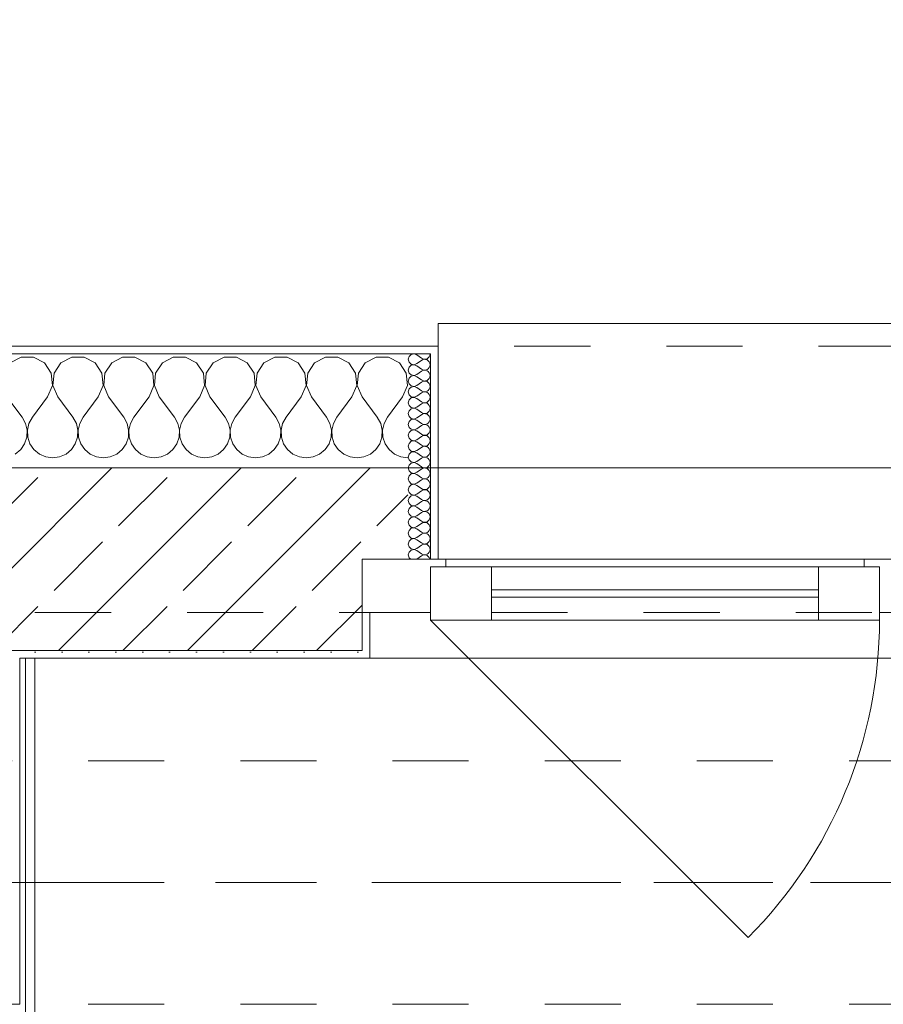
# Model space of a CAD drawing. Header units: metres. Extents: x -3.6 to 90.7, y -11.1 to 18.
# Tile 470 of 656: x 33.1 to 34.2, y 13 to 14.3. Entities that reach past the tile are written whole.
import ezdxf

# ---------------------------------------------------------------- set-up
doc = ezdxf.new("R2010")
doc.units = ezdxf.units.M
doc.header["$MEASUREMENT"] = 0
for name, pattern in [('Achse', [0.2, 0.1, -0.05, 0, -0.05]), ('Strichlinie doppelt', [0.546806, 0.264583, -0.105833, 0.070556, -0.105833]), ('Strichlinie eng', [0.115, 0.075, -0.04]), ('Untersicht', [0.1, 0.075, -0.025])]:
    doc.linetypes.add(name, pattern=pattern)
for name, color, linetype in [('152 - Bemaßung_ Beschriftung.Ausbau', 7, 'Continuous'), ('451 - Universal.Achsen Raster', 7, 'Continuous'), ('603 - Struktur.Bodenplatte_ Decke Roh', 7, 'Continuous'), ('604 - Struktur.Wand Aussen', 7, 'Continuous'), ('608 - Struktur.Träger', 7, 'Continuous'), ('650 - Abdeckung.Fußboden Aufbau', 7, 'Continuous'), ('Neubau_606 - Struktur.Wand Innen Ausbau', 7, 'Continuous'), ('Neubau_653 - Abdeckung.TB Verkofferung', 7, 'Continuous')]:
    doc.layers.add(name, color=color, linetype=linetype)
doc.styles.add('ERSTELLTER_STIL_2', font='txt')
doc.dimstyles.new('ERSTELLTER_STIL__3', dxfattribs={"dimtxt": 0.1, "dimasz": 0.0532, "dimexe": 0.18, "dimexo": 0.0625, "dimgap": 0, "dimtad": 1, "dimtih": 1, "dimtoh": 1, "dimzin": 0, "dimdsep": 46, "dimtxsty": 'ERSTELLTER_STIL_2', "dimblk": 'ARROWHEAD_2', "dimblk1": 'ARROWHEAD_2', "dimblk2": 'ARROWHEAD_2', "dimcen": 0.09, "dimse1": 1, "dimse2": 1, "dimclrd": 7, "dimclre": 7, "dimclrt": 7, "dimazin": 0, "dimtfac": 1, "dimtdec": 4, "dimtmove": 0, "dimatfit": 3, "dimfxl": 1, "dimtolj": 1, "dimtzin": 0, "dimarcsym": 0})
pattern_1 = [(45, (0, 0), (-0.01767767, 0.01767767), [0, -0.025])]
pattern_2 = [(0, (0, 0), (0, 0.08660254), [0, -0.05]), (0, (0.025, 0.0433), (0, 0.08660254), [0, -0.05])]

# ---------------------------------------------------------------- blocks, each defined once
blk = doc.blocks.new('*X23')
at = {"layer": '604 - Struktur.Wand Aussen', "color": 7, "linetype": 'Continuous', "lineweight": 5}
for p, q in [((33.0919, 13.8407), (33.0776, 13.833)), ((33.1081, 13.8407), (33.0919, 13.8407)), ((33.1224, 13.833), (33.1081, 13.8407)), ((33.1585, 13.8407), (33.1442, 13.833)), ((33.1748, 13.8407), (33.1585, 13.8407)), ((33.1891, 13.833), (33.1748, 13.8407)), ((33.2252, 13.8407), (33.2109, 13.833)), ((33.2415, 13.8407), (33.2252, 13.8407)), ((33.2558, 13.833), (33.2415, 13.8407)), ((33.2919, 13.8407), (33.2776, 13.833)), ((33.3081, 13.8407), (33.2919, 13.8407)), ((33.3224, 13.833), (33.3081, 13.8407)), ((33.3585, 13.8407), (33.3442, 13.833)), ((33.3748, 13.8407), (33.3585, 13.8407)), ((33.3891, 13.833), (33.3748, 13.8407)), ((33.4252, 13.8407), (33.4109, 13.833)), ((33.4415, 13.8407), (33.4252, 13.8407)), ((33.4558, 13.833), (33.4415, 13.8407)), ((33.4919, 13.8407), (33.4776, 13.833)), ((33.5081, 13.8407), (33.4919, 13.8407)), ((33.5224, 13.833), (33.5081, 13.8407)), ((33.5585, 13.8407), (33.5442, 13.833)), ((33.5748, 13.8407), (33.5585, 13.8407)), ((33.5891, 13.833), (33.5748, 13.8407)), ((33.1314, 13.8195), (33.1224, 13.833)), ((33.1442, 13.833), (33.1352, 13.8195)), ((33.1981, 13.8195), (33.1891, 13.833)), ((33.2109, 13.833), (33.2019, 13.8195)), ((33.2648, 13.8195), (33.2558, 13.833)), ((33.2776, 13.833), (33.2686, 13.8195)), ((33.3314, 13.8195), (33.3224, 13.833)), ((33.3442, 13.833), (33.3352, 13.8195)), ((33.3981, 13.8195), (33.3891, 13.833)), ((33.4109, 13.833), (33.4019, 13.8195)), ((33.4648, 13.8195), (33.4558, 13.833)), ((33.4776, 13.833), (33.4686, 13.8195)), ((33.5314, 13.8195), (33.5224, 13.833)), ((33.5442, 13.833), (33.5352, 13.8195)), ((33.5981, 13.8195), (33.5891, 13.833)), ((33.133, 13.8033), (33.1314, 13.8195)), ((33.1352, 13.8195), (33.1337, 13.8033)), ((33.1996, 13.8033), (33.1981, 13.8195)), ((33.2019, 13.8195), (33.2004, 13.8033)), ((33.2663, 13.8033), (33.2648, 13.8195)), ((33.2686, 13.8195), (33.267, 13.8033)), ((33.333, 13.8033), (33.3314, 13.8195)), ((33.3352, 13.8195), (33.3337, 13.8033)), ((33.3996, 13.8033), (33.3981, 13.8195)), ((33.4019, 13.8195), (33.4004, 13.8033)), ((33.4663, 13.8033), (33.4648, 13.8195)), ((33.4686, 13.8195), (33.467, 13.8033)), ((33.533, 13.8033), (33.5314, 13.8195)), ((33.5352, 13.8195), (33.5337, 13.8033)), ((33.5996, 13.8033), (33.5981, 13.8195)), ((33.1267, 13.7883), (33.133, 13.8033)), ((33.1337, 13.8033), (33.14, 13.7883)), ((33.1933, 13.7883), (33.1996, 13.8033)), ((33.2004, 13.8033), (33.2067, 13.7883)), ((33.26, 13.7883), (33.2663, 13.8033)), ((33.267, 13.8033), (33.2733, 13.7883)), ((33.3267, 13.7883), (33.333, 13.8033)), ((33.3337, 13.8033), (33.34, 13.7883)), ((33.3933, 13.7883), (33.3996, 13.8033)), ((33.4004, 13.8033), (33.4067, 13.7883)), ((33.46, 13.7883), (33.4663, 13.8033)), ((33.467, 13.8033), (33.4733, 13.7883)), ((33.5267, 13.7883), (33.533, 13.8033)), ((33.5337, 13.8033), (33.54, 13.7883)), ((33.5933, 13.7883), (33.5996, 13.8033)), ((33.0733, 13.7883), (33.0933, 13.7617)), ((33.1267, 13.7883), (33.1067, 13.7617)), ((33.14, 13.7883), (33.16, 13.7617)), ((33.1933, 13.7883), (33.1733, 13.7617)), ((33.2067, 13.7883), (33.2267, 13.7617)), ((33.26, 13.7883), (33.24, 13.7617)), ((33.2733, 13.7883), (33.2933, 13.7617)), ((33.3267, 13.7883), (33.3067, 13.7617)), ((33.34, 13.7883), (33.36, 13.7617)), ((33.3933, 13.7883), (33.3733, 13.7617)), ((33.4067, 13.7883), (33.4267, 13.7617)), ((33.46, 13.7883), (33.44, 13.7617)), ((33.4733, 13.7883), (33.4933, 13.7617)), ((33.5267, 13.7883), (33.5067, 13.7617)), ((33.54, 13.7883), (33.56, 13.7617)), ((33.5933, 13.7883), (33.5733, 13.7617)), ((33.0978, 13.7536), (33.0933, 13.7617)), ((33.1067, 13.7617), (33.1022, 13.7536)), ((33.1645, 13.7536), (33.16, 13.7617)), ((33.1733, 13.7617), (33.1689, 13.7536)), ((33.2311, 13.7536), (33.2267, 13.7617)), ((33.24, 13.7617), (33.2355, 13.7536)), ((33.2978, 13.7536), (33.2933, 13.7617)), ((33.3067, 13.7617), (33.3022, 13.7536)), ((33.3645, 13.7536), (33.36, 13.7617)), ((33.3733, 13.7617), (33.3689, 13.7536)), ((33.4311, 13.7536), (33.4267, 13.7617)), ((33.44, 13.7617), (33.4355, 13.7536)), ((33.4978, 13.7536), (33.4933, 13.7617)), ((33.5067, 13.7617), (33.5022, 13.7536)), ((33.5645, 13.7536), (33.56, 13.7617)), ((33.5733, 13.7617), (33.5689, 13.7536)), ((33.0999, 13.7447), (33.0978, 13.7536)), ((33.1022, 13.7536), (33.1001, 13.7447)), ((33.1665, 13.7447), (33.1645, 13.7536)), ((33.1689, 13.7536), (33.1668, 13.7447)), ((33.2332, 13.7447), (33.2311, 13.7536)), ((33.2355, 13.7536), (33.2335, 13.7447)), ((33.2999, 13.7447), (33.2978, 13.7536)), ((33.3022, 13.7536), (33.3001, 13.7447)), ((33.3665, 13.7447), (33.3645, 13.7536)), ((33.3689, 13.7536), (33.3668, 13.7447)), ((33.4332, 13.7447), (33.4311, 13.7536)), ((33.4355, 13.7536), (33.4335, 13.7447)), ((33.4999, 13.7447), (33.4978, 13.7536)), ((33.5022, 13.7536), (33.5001, 13.7447)), ((33.5665, 13.7447), (33.5645, 13.7536)), ((33.5689, 13.7536), (33.5668, 13.7447)), ((33.0965, 13.7268), (33.0994, 13.7355)), ((33.0994, 13.7355), (33.0999, 13.7447)), ((33.1001, 13.7447), (33.1006, 13.7355)), ((33.1006, 13.7355), (33.1035, 13.7268)), ((33.1631, 13.7268), (33.1661, 13.7355)), ((33.1661, 13.7355), (33.1665, 13.7447)), ((33.1668, 13.7447), (33.1672, 13.7355)), ((33.1672, 13.7355), (33.1702, 13.7268)), ((33.2298, 13.7268), (33.2328, 13.7355)), ((33.2328, 13.7355), (33.2332, 13.7447)), ((33.2335, 13.7447), (33.2339, 13.7355)), ((33.2339, 13.7355), (33.2369, 13.7268)), ((33.2965, 13.7268), (33.2994, 13.7355)), ((33.2994, 13.7355), (33.2999, 13.7447)), ((33.3001, 13.7447), (33.3006, 13.7355)), ((33.3006, 13.7355), (33.3035, 13.7268)), ((33.3631, 13.7268), (33.3661, 13.7355)), ((33.3661, 13.7355), (33.3665, 13.7447)), ((33.3668, 13.7447), (33.3672, 13.7355)), ((33.3672, 13.7355), (33.3702, 13.7268)), ((33.4298, 13.7268), (33.4328, 13.7355)), ((33.4328, 13.7355), (33.4332, 13.7447)), ((33.4335, 13.7447), (33.4339, 13.7355)), ((33.4339, 13.7355), (33.4369, 13.7268)), ((33.4965, 13.7268), (33.4994, 13.7355)), ((33.4994, 13.7355), (33.4999, 13.7447)), ((33.5001, 13.7447), (33.5006, 13.7355)), ((33.5006, 13.7355), (33.5035, 13.7268)), ((33.5631, 13.7268), (33.5661, 13.7355)), ((33.5661, 13.7355), (33.5665, 13.7447)), ((33.5668, 13.7447), (33.5672, 13.7355)), ((33.5672, 13.7355), (33.5702, 13.7268)), ((33.0842, 13.7133), (33.0913, 13.7192)), ((33.0913, 13.7192), (33.0965, 13.7268)), ((33.1035, 13.7268), (33.1087, 13.7192)), ((33.1087, 13.7192), (33.1158, 13.7133)), ((33.1509, 13.7133), (33.1579, 13.7192)), ((33.1579, 13.7192), (33.1631, 13.7268)), ((33.1702, 13.7268), (33.1754, 13.7192)), ((33.1754, 13.7192), (33.1825, 13.7133)), ((33.2175, 13.7133), (33.2246, 13.7192)), ((33.2246, 13.7192), (33.2298, 13.7268)), ((33.2369, 13.7268), (33.2421, 13.7192)), ((33.2421, 13.7192), (33.2491, 13.7133)), ((33.2842, 13.7133), (33.2913, 13.7192)), ((33.2913, 13.7192), (33.2965, 13.7268)), ((33.3035, 13.7268), (33.3087, 13.7192)), ((33.3087, 13.7192), (33.3158, 13.7133)), ((33.3509, 13.7133), (33.3579, 13.7192)), ((33.3579, 13.7192), (33.3631, 13.7268)), ((33.3702, 13.7268), (33.3754, 13.7192)), ((33.3754, 13.7192), (33.3825, 13.7133)), ((33.4175, 13.7133), (33.4246, 13.7192)), ((33.4246, 13.7192), (33.4298, 13.7268)), ((33.4369, 13.7268), (33.4421, 13.7192)), ((33.4421, 13.7192), (33.4491, 13.7133)), ((33.4842, 13.7133), (33.4913, 13.7192)), ((33.4913, 13.7192), (33.4965, 13.7268)), ((33.5035, 13.7268), (33.5087, 13.7192)), ((33.5087, 13.7192), (33.5158, 13.7133)), ((33.5509, 13.7133), (33.5579, 13.7192)), ((33.5579, 13.7192), (33.5631, 13.7268)), ((33.5702, 13.7268), (33.5754, 13.7192)), ((33.5754, 13.7192), (33.5825, 13.7133)), ((33.1158, 13.7133), (33.1242, 13.7096)), ((33.1242, 13.7096), (33.1333, 13.7083)), ((33.1333, 13.7083), (33.1424, 13.7096)), ((33.1424, 13.7096), (33.1509, 13.7133)), ((33.1825, 13.7133), (33.1909, 13.7096)), ((33.1909, 13.7096), (33.2, 13.7083)), ((33.2, 13.7083), (33.2091, 13.7096)), ((33.2091, 13.7096), (33.2175, 13.7133)), ((33.2491, 13.7133), (33.2576, 13.7096)), ((33.2576, 13.7096), (33.2667, 13.7083)), ((33.2667, 13.7083), (33.2758, 13.7096)), ((33.2758, 13.7096), (33.2842, 13.7133)), ((33.3158, 13.7133), (33.3242, 13.7096)), ((33.3242, 13.7096), (33.3333, 13.7083)), ((33.3333, 13.7083), (33.3424, 13.7096)), ((33.3424, 13.7096), (33.3509, 13.7133)), ((33.3825, 13.7133), (33.3909, 13.7096)), ((33.3909, 13.7096), (33.4, 13.7083)), ((33.4, 13.7083), (33.4091, 13.7096)), ((33.4091, 13.7096), (33.4175, 13.7133)), ((33.4491, 13.7133), (33.4576, 13.7096)), ((33.4576, 13.7096), (33.4667, 13.7083)), ((33.4667, 13.7083), (33.4758, 13.7096)), ((33.4758, 13.7096), (33.4842, 13.7133)), ((33.5158, 13.7133), (33.5242, 13.7096)), ((33.5242, 13.7096), (33.5333, 13.7083)), ((33.5333, 13.7083), (33.5424, 13.7096)), ((33.5424, 13.7096), (33.5509, 13.7133)), ((33.5825, 13.7133), (33.5909, 13.7096)), ((33.5909, 13.7096), (33.6, 13.7083))]:
    blk.add_line(p, q, dxfattribs=at)
blk = doc.blocks.new('*X50')
at = {"layer": '604 - Struktur.Wand Aussen', "color": 7, "linetype": 'Continuous', "lineweight": 5}
for p, q in [((33.6018, 13.8416), (33.6007, 13.8379)), ((33.6007, 13.8379), (33.6018, 13.8341)), ((33.6047, 13.8442), (33.6018, 13.8416)), ((33.6085, 13.845), (33.6047, 13.8442)), ((33.6121, 13.8436), (33.6085, 13.845)), ((33.6121, 13.8436), (33.6179, 13.8393)), ((33.6121, 13.8321), (33.6179, 13.8364)), ((33.6179, 13.8393), (33.6196, 13.8383)), ((33.6196, 13.8374), (33.6179, 13.8364)), ((33.6196, 13.8383), (33.6215, 13.8379)), ((33.6215, 13.8378), (33.6196, 13.8374)), ((33.6215, 13.8379), (33.6235, 13.838)), ((33.6235, 13.8377), (33.6215, 13.8378)), ((33.6235, 13.838), (33.6253, 13.8386)), ((33.6253, 13.8371), (33.6235, 13.8377)), ((33.6253, 13.8386), (33.627, 13.8397)), ((33.627, 13.836), (33.6253, 13.8371)), ((33.627, 13.8397), (33.6282, 13.8412)), ((33.6282, 13.8345), (33.627, 13.836)), ((33.6282, 13.8412), (33.629, 13.843)), ((33.629, 13.843), (33.6293, 13.845)), ((33.6018, 13.8273), (33.6007, 13.8236)), ((33.6007, 13.8236), (33.6018, 13.8198)), ((33.6018, 13.8341), (33.6047, 13.8315)), ((33.6047, 13.83), (33.6018, 13.8273)), ((33.6047, 13.8315), (33.6085, 13.8307)), ((33.6085, 13.8307), (33.6047, 13.83)), ((33.6085, 13.8307), (33.6121, 13.8321)), ((33.6121, 13.8293), (33.6085, 13.8307)), ((33.6121, 13.8293), (33.6179, 13.825)), ((33.6179, 13.825), (33.6196, 13.824)), ((33.6196, 13.8231), (33.6179, 13.8221)), ((33.6196, 13.824), (33.6215, 13.8236)), ((33.6215, 13.8235), (33.6196, 13.8231)), ((33.6215, 13.8236), (33.6235, 13.8237)), ((33.6235, 13.8234), (33.6215, 13.8235)), ((33.6235, 13.8237), (33.6253, 13.8243)), ((33.6253, 13.8228), (33.6235, 13.8234)), ((33.6253, 13.8243), (33.627, 13.8254)), ((33.627, 13.8217), (33.6253, 13.8228)), ((33.627, 13.8254), (33.6282, 13.827)), ((33.629, 13.8327), (33.6282, 13.8345)), ((33.6282, 13.827), (33.629, 13.8288)), ((33.6293, 13.8307), (33.629, 13.8327)), ((33.629, 13.8288), (33.6293, 13.8307)), ((33.6018, 13.813), (33.6007, 13.8093)), ((33.6018, 13.8198), (33.6047, 13.8172)), ((33.6047, 13.8157), (33.6018, 13.813)), ((33.6047, 13.8172), (33.6085, 13.8165)), ((33.6085, 13.8164), (33.6047, 13.8157)), ((33.6085, 13.8165), (33.6121, 13.8179)), ((33.6121, 13.815), (33.6085, 13.8164)), ((33.6121, 13.8179), (33.6179, 13.8221)), ((33.6121, 13.815), (33.6179, 13.8107)), ((33.6179, 13.8107), (33.6196, 13.8098)), ((33.6196, 13.8098), (33.6215, 13.8093)), ((33.6235, 13.8094), (33.6253, 13.81)), ((33.6253, 13.81), (33.627, 13.8112)), ((33.6282, 13.8202), (33.627, 13.8217)), ((33.627, 13.8112), (33.6282, 13.8127)), ((33.629, 13.8184), (33.6282, 13.8202)), ((33.6282, 13.8127), (33.629, 13.8145)), ((33.6293, 13.8164), (33.629, 13.8184)), ((33.629, 13.8145), (33.6293, 13.8164)), ((33.6007, 13.8093), (33.6018, 13.8055)), ((33.6018, 13.7988), (33.6007, 13.795)), ((33.6018, 13.8055), (33.6047, 13.8029)), ((33.6047, 13.8014), (33.6018, 13.7988)), ((33.6047, 13.8029), (33.6085, 13.8022)), ((33.6085, 13.8021), (33.6047, 13.8014)), ((33.6085, 13.8022), (33.6121, 13.8036)), ((33.6121, 13.8007), (33.6085, 13.8021)), ((33.6121, 13.8036), (33.6179, 13.8079)), ((33.6121, 13.8007), (33.6179, 13.7964)), ((33.6196, 13.8088), (33.6179, 13.8079)), ((33.6215, 13.8093), (33.6196, 13.8088)), ((33.6215, 13.8093), (33.6235, 13.8094)), ((33.6235, 13.8092), (33.6215, 13.8093)), ((33.6253, 13.8085), (33.6235, 13.8092)), ((33.627, 13.8074), (33.6253, 13.8085)), ((33.6253, 13.7958), (33.627, 13.7969)), ((33.6282, 13.8059), (33.627, 13.8074)), ((33.627, 13.7969), (33.6282, 13.7984)), ((33.629, 13.8041), (33.6282, 13.8059)), ((33.6282, 13.7984), (33.629, 13.8002)), ((33.6293, 13.8021), (33.629, 13.8041)), ((33.629, 13.8002), (33.6293, 13.8021)), ((33.6007, 13.795), (33.6018, 13.7912)), ((33.6018, 13.7845), (33.6007, 13.7807)), ((33.6018, 13.7912), (33.6047, 13.7886)), ((33.6047, 13.7871), (33.6018, 13.7845)), ((33.6047, 13.7886), (33.6085, 13.7879)), ((33.6085, 13.7878), (33.6047, 13.7871)), ((33.6085, 13.7879), (33.6121, 13.7893)), ((33.6121, 13.7864), (33.6085, 13.7878)), ((33.6121, 13.7893), (33.6179, 13.7936)), ((33.6121, 13.7864), (33.6179, 13.7821)), ((33.6179, 13.7964), (33.6196, 13.7955)), ((33.6196, 13.7945), (33.6179, 13.7936)), ((33.6196, 13.7955), (33.6215, 13.795)), ((33.6215, 13.795), (33.6196, 13.7945)), ((33.6215, 13.795), (33.6235, 13.7951)), ((33.6235, 13.7949), (33.6215, 13.795)), ((33.6235, 13.7951), (33.6253, 13.7958)), ((33.6253, 13.7942), (33.6235, 13.7949)), ((33.627, 13.7931), (33.6253, 13.7942)), ((33.6282, 13.7916), (33.627, 13.7931)), ((33.627, 13.7826), (33.6282, 13.7841)), ((33.629, 13.7898), (33.6282, 13.7916)), ((33.6282, 13.7841), (33.629, 13.7859)), ((33.6293, 13.7879), (33.629, 13.7898)), ((33.629, 13.7859), (33.6293, 13.7879)), ((33.6007, 13.7807), (33.6018, 13.777)), ((33.6018, 13.777), (33.6047, 13.7743)), ((33.6047, 13.7728), (33.6018, 13.7702)), ((33.6047, 13.7743), (33.6085, 13.7736)), ((33.6085, 13.7735), (33.6047, 13.7728)), ((33.6085, 13.7736), (33.6121, 13.775)), ((33.6121, 13.7721), (33.6085, 13.7735)), ((33.6121, 13.775), (33.6179, 13.7793)), ((33.6121, 13.7721), (33.6179, 13.7679)), ((33.6179, 13.7821), (33.6196, 13.7812)), ((33.6196, 13.7802), (33.6179, 13.7793)), ((33.6196, 13.7812), (33.6215, 13.7807)), ((33.6215, 13.7807), (33.6196, 13.7802)), ((33.6215, 13.7807), (33.6235, 13.7808)), ((33.6235, 13.7806), (33.6215, 13.7807)), ((33.6235, 13.7808), (33.6253, 13.7815)), ((33.6253, 13.78), (33.6235, 13.7806)), ((33.6253, 13.7815), (33.627, 13.7826)), ((33.627, 13.7788), (33.6253, 13.78)), ((33.6282, 13.7773), (33.627, 13.7788)), ((33.629, 13.7755), (33.6282, 13.7773)), ((33.6282, 13.7698), (33.629, 13.7716)), ((33.6293, 13.7736), (33.629, 13.7755)), ((33.629, 13.7716), (33.6293, 13.7736)), ((33.6018, 13.7702), (33.6007, 13.7664)), ((33.6007, 13.7664), (33.6018, 13.7627)), ((33.6018, 13.7627), (33.6047, 13.76)), ((33.6047, 13.7585), (33.6018, 13.7559)), ((33.6047, 13.76), (33.6085, 13.7593)), ((33.6085, 13.7593), (33.6047, 13.7585)), ((33.6085, 13.7593), (33.6121, 13.7607)), ((33.6121, 13.7579), (33.6085, 13.7593)), ((33.6121, 13.7607), (33.6179, 13.765)), ((33.6179, 13.7679), (33.6196, 13.7669)), ((33.6196, 13.766), (33.6179, 13.765)), ((33.6196, 13.7669), (33.6215, 13.7665)), ((33.6215, 13.7664), (33.6196, 13.766)), ((33.6215, 13.7665), (33.6235, 13.7666)), ((33.6235, 13.7663), (33.6215, 13.7664)), ((33.6235, 13.7666), (33.6253, 13.7672)), ((33.6253, 13.7657), (33.6235, 13.7663)), ((33.6253, 13.7672), (33.627, 13.7683)), ((33.627, 13.7646), (33.6253, 13.7657)), ((33.627, 13.7683), (33.6282, 13.7698)), ((33.6282, 13.763), (33.627, 13.7646)), ((33.629, 13.7612), (33.6282, 13.763)), ((33.6293, 13.7593), (33.629, 13.7612)), ((33.629, 13.7573), (33.6293, 13.7593)), ((33.6018, 13.7559), (33.6007, 13.7521)), ((33.6007, 13.7521), (33.6018, 13.7484)), ((33.6018, 13.7484), (33.6047, 13.7458)), ((33.6047, 13.7458), (33.6085, 13.745)), ((33.6085, 13.745), (33.6121, 13.7464)), ((33.6121, 13.7579), (33.6179, 13.7536)), ((33.6121, 13.7464), (33.6179, 13.7507)), ((33.6179, 13.7536), (33.6196, 13.7526)), ((33.6196, 13.7517), (33.6179, 13.7507)), ((33.6196, 13.7526), (33.6215, 13.7522)), ((33.6215, 13.7521), (33.6196, 13.7517)), ((33.6215, 13.7522), (33.6235, 13.7523)), ((33.6235, 13.752), (33.6215, 13.7521)), ((33.6235, 13.7523), (33.6253, 13.7529)), ((33.6253, 13.7514), (33.6235, 13.752)), ((33.6253, 13.7529), (33.627, 13.754)), ((33.627, 13.7503), (33.6253, 13.7514)), ((33.627, 13.754), (33.6282, 13.7555)), ((33.6282, 13.7488), (33.627, 13.7503)), ((33.6282, 13.7555), (33.629, 13.7573)), ((33.629, 13.747), (33.6282, 13.7488)), ((33.6293, 13.745), (33.629, 13.747)), ((33.629, 13.743), (33.6293, 13.745)), ((33.6018, 13.7416), (33.6007, 13.7379)), ((33.6007, 13.7379), (33.6018, 13.7341)), ((33.6047, 13.7442), (33.6018, 13.7416)), ((33.6018, 13.7341), (33.6047, 13.7315)), ((33.6085, 13.745), (33.6047, 13.7442)), ((33.6121, 13.7436), (33.6085, 13.745)), ((33.6085, 13.7307), (33.6121, 13.7321)), ((33.6121, 13.7436), (33.6179, 13.7393)), ((33.6121, 13.7321), (33.6179, 13.7364)), ((33.6179, 13.7393), (33.6196, 13.7383)), ((33.6196, 13.7374), (33.6179, 13.7364)), ((33.6196, 13.7383), (33.6215, 13.7379)), ((33.6215, 13.7378), (33.6196, 13.7374)), ((33.6215, 13.7379), (33.6235, 13.738)), ((33.6235, 13.7377), (33.6215, 13.7378)), ((33.6235, 13.738), (33.6253, 13.7386)), ((33.6253, 13.7371), (33.6235, 13.7377)), ((33.6253, 13.7386), (33.627, 13.7397)), ((33.627, 13.736), (33.6253, 13.7371)), ((33.627, 13.7397), (33.6282, 13.7412)), ((33.6282, 13.7345), (33.627, 13.736)), ((33.6282, 13.7412), (33.629, 13.743)), ((33.629, 13.7327), (33.6282, 13.7345)), ((33.6293, 13.7307), (33.629, 13.7327)), ((33.6018, 13.7273), (33.6007, 13.7236)), ((33.6007, 13.7236), (33.6018, 13.7198)), ((33.6047, 13.73), (33.6018, 13.7273)), ((33.6018, 13.7198), (33.6047, 13.7172)), ((33.6047, 13.7315), (33.6085, 13.7307)), ((33.6085, 13.7307), (33.6047, 13.73)), ((33.6121, 13.7293), (33.6085, 13.7307)), ((33.6121, 13.7293), (33.6179, 13.725)), ((33.6121, 13.7179), (33.6179, 13.7221)), ((33.6179, 13.725), (33.6196, 13.724)), ((33.6196, 13.7231), (33.6179, 13.7221)), ((33.6196, 13.724), (33.6215, 13.7236)), ((33.6215, 13.7235), (33.6196, 13.7231)), ((33.6215, 13.7236), (33.6235, 13.7237)), ((33.6235, 13.7234), (33.6215, 13.7235)), ((33.6235, 13.7237), (33.6253, 13.7243)), ((33.6253, 13.7228), (33.6235, 13.7234)), ((33.6253, 13.7243), (33.627, 13.7254)), ((33.627, 13.7217), (33.6253, 13.7228)), ((33.627, 13.7254), (33.6282, 13.727)), ((33.6282, 13.7202), (33.627, 13.7217)), ((33.6282, 13.727), (33.629, 13.7288)), ((33.629, 13.7184), (33.6282, 13.7202)), ((33.629, 13.7288), (33.6293, 13.7307)), ((33.6018, 13.713), (33.6007, 13.7093)), ((33.6007, 13.7093), (33.6018, 13.7055)), ((33.6047, 13.7157), (33.6018, 13.713)), ((33.6047, 13.7172), (33.6085, 13.7165)), ((33.6085, 13.7164), (33.6047, 13.7157)), ((33.6085, 13.7165), (33.6121, 13.7179)), ((33.6121, 13.715), (33.6085, 13.7164)), ((33.6121, 13.715), (33.6179, 13.7107)), ((33.6121, 13.7036), (33.6179, 13.7079)), ((33.6179, 13.7107), (33.6196, 13.7098)), ((33.6196, 13.7088), (33.6179, 13.7079)), ((33.6196, 13.7098), (33.6215, 13.7093)), ((33.6215, 13.7093), (33.6196, 13.7088)), ((33.6215, 13.7093), (33.6235, 13.7094)), ((33.6235, 13.7092), (33.6215, 13.7093)), ((33.6235, 13.7094), (33.6253, 13.71)), ((33.6253, 13.7085), (33.6235, 13.7092)), ((33.6253, 13.71), (33.627, 13.7112)), ((33.627, 13.7074), (33.6253, 13.7085)), ((33.627, 13.7112), (33.6282, 13.7127)), ((33.6282, 13.7059), (33.627, 13.7074)), ((33.6282, 13.7127), (33.629, 13.7145)), ((33.6293, 13.7164), (33.629, 13.7184)), ((33.629, 13.7145), (33.6293, 13.7164)), ((33.6018, 13.6988), (33.6007, 13.695)), ((33.6007, 13.695), (33.6018, 13.6912)), ((33.6018, 13.7055), (33.6047, 13.7029)), ((33.6047, 13.7014), (33.6018, 13.6988)), ((33.6047, 13.7029), (33.6085, 13.7022)), ((33.6085, 13.7021), (33.6047, 13.7014)), ((33.6085, 13.7022), (33.6121, 13.7036)), ((33.6121, 13.7007), (33.6085, 13.7021)), ((33.6121, 13.7007), (33.6179, 13.6964)), ((33.6121, 13.6893), (33.6179, 13.6936)), ((33.6179, 13.6964), (33.6196, 13.6955)), ((33.6196, 13.6945), (33.6179, 13.6936)), ((33.6196, 13.6955), (33.6215, 13.695)), ((33.6215, 13.695), (33.6196, 13.6945)), ((33.6215, 13.695), (33.6235, 13.6951)), ((33.6235, 13.6949), (33.6215, 13.695)), ((33.6235, 13.6951), (33.6253, 13.6958)), ((33.6253, 13.6942), (33.6235, 13.6949)), ((33.6253, 13.6958), (33.627, 13.6969)), ((33.627, 13.6931), (33.6253, 13.6942)), ((33.627, 13.6969), (33.6282, 13.6984)), ((33.629, 13.7041), (33.6282, 13.7059)), ((33.6282, 13.6984), (33.629, 13.7002)), ((33.6293, 13.7021), (33.629, 13.7041)), ((33.629, 13.7002), (33.6293, 13.7021)), ((33.6018, 13.6845), (33.6007, 13.6807)), ((33.6007, 13.6807), (33.6018, 13.677)), ((33.6018, 13.6912), (33.6047, 13.6886)), ((33.6047, 13.6871), (33.6018, 13.6845)), ((33.6047, 13.6886), (33.6085, 13.6879)), ((33.6085, 13.6878), (33.6047, 13.6871)), ((33.6085, 13.6879), (33.6121, 13.6893)), ((33.6121, 13.6864), (33.6085, 13.6878)), ((33.6121, 13.6864), (33.6179, 13.6821)), ((33.6179, 13.6821), (33.6196, 13.6812)), ((33.6196, 13.6812), (33.6215, 13.6807)), ((33.6215, 13.6807), (33.6196, 13.6802)), ((33.6215, 13.6807), (33.6235, 13.6808)), ((33.6235, 13.6806), (33.6215, 13.6807)), ((33.6235, 13.6808), (33.6253, 13.6815)), ((33.6253, 13.68), (33.6235, 13.6806)), ((33.6253, 13.6815), (33.627, 13.6826)), ((33.6282, 13.6916), (33.627, 13.6931)), ((33.627, 13.6826), (33.6282, 13.6841)), ((33.629, 13.6898), (33.6282, 13.6916)), ((33.6282, 13.6841), (33.629, 13.6859)), ((33.6293, 13.6879), (33.629, 13.6898)), ((33.629, 13.6859), (33.6293, 13.6879)), ((33.6018, 13.6702), (33.6007, 13.6664)), ((33.6018, 13.677), (33.6047, 13.6743)), ((33.6047, 13.6728), (33.6018, 13.6702)), ((33.6047, 13.6743), (33.6085, 13.6736)), ((33.6085, 13.6735), (33.6047, 13.6728)), ((33.6085, 13.6736), (33.6121, 13.675)), ((33.6121, 13.6721), (33.6085, 13.6735)), ((33.6121, 13.675), (33.6179, 13.6793)), ((33.6121, 13.6721), (33.6179, 13.6679)), ((33.6196, 13.6802), (33.6179, 13.6793)), ((33.6179, 13.6679), (33.6196, 13.6669)), ((33.627, 13.6788), (33.6253, 13.68)), ((33.6253, 13.6672), (33.627, 13.6683)), ((33.6282, 13.6773), (33.627, 13.6788)), ((33.627, 13.6683), (33.6282, 13.6698)), ((33.629, 13.6755), (33.6282, 13.6773)), ((33.6282, 13.6698), (33.629, 13.6716)), ((33.6293, 13.6736), (33.629, 13.6755)), ((33.629, 13.6716), (33.6293, 13.6736)), ((33.6007, 13.6664), (33.6018, 13.6627)), ((33.6018, 13.6559), (33.6007, 13.6521)), ((33.6018, 13.6627), (33.6047, 13.66)), ((33.6047, 13.6585), (33.6018, 13.6559)), ((33.6047, 13.66), (33.6085, 13.6593)), ((33.6085, 13.6593), (33.6047, 13.6585)), ((33.6085, 13.6593), (33.6121, 13.6607)), ((33.6121, 13.6579), (33.6085, 13.6593)), ((33.6121, 13.6607), (33.6179, 13.665)), ((33.6121, 13.6579), (33.6179, 13.6536)), ((33.6196, 13.666), (33.6179, 13.665)), ((33.6196, 13.6669), (33.6215, 13.6665)), ((33.6215, 13.6664), (33.6196, 13.666)), ((33.6215, 13.6665), (33.6235, 13.6666)), ((33.6235, 13.6663), (33.6215, 13.6664)), ((33.6235, 13.6666), (33.6253, 13.6672)), ((33.6253, 13.6657), (33.6235, 13.6663)), ((33.627, 13.6646), (33.6253, 13.6657)), ((33.6282, 13.663), (33.627, 13.6646)), ((33.627, 13.654), (33.6282, 13.6555)), ((33.629, 13.6612), (33.6282, 13.663)), ((33.6282, 13.6555), (33.629, 13.6573)), ((33.6293, 13.6593), (33.629, 13.6612)), ((33.629, 13.6573), (33.6293, 13.6593)), ((33.6007, 13.6521), (33.6018, 13.6484)), ((33.6018, 13.6416), (33.6007, 13.6379)), ((33.6018, 13.6484), (33.6047, 13.6458)), ((33.6047, 13.6442), (33.6018, 13.6416)), ((33.6047, 13.6458), (33.6085, 13.645)), ((33.6085, 13.645), (33.6047, 13.6442)), ((33.6085, 13.645), (33.6121, 13.6464)), ((33.6121, 13.6436), (33.6085, 13.645)), ((33.6121, 13.6464), (33.6179, 13.6507)), ((33.6121, 13.6436), (33.6179, 13.6393)), ((33.6179, 13.6536), (33.6196, 13.6526)), ((33.6196, 13.6517), (33.6179, 13.6507)), ((33.6196, 13.6526), (33.6215, 13.6522)), ((33.6215, 13.6521), (33.6196, 13.6517)), ((33.6215, 13.6522), (33.6235, 13.6523)), ((33.6235, 13.652), (33.6215, 13.6521)), ((33.6235, 13.6523), (33.6253, 13.6529)), ((33.6253, 13.6514), (33.6235, 13.652)), ((33.6253, 13.6529), (33.627, 13.654)), ((33.627, 13.6503), (33.6253, 13.6514)), ((33.6282, 13.6488), (33.627, 13.6503)), ((33.629, 13.647), (33.6282, 13.6488)), ((33.6282, 13.6412), (33.629, 13.643)), ((33.6293, 13.645), (33.629, 13.647)), ((33.629, 13.643), (33.6293, 13.645)), ((33.6007, 13.6379), (33.6018, 13.6341)), ((33.6018, 13.6341), (33.6047, 13.6315)), ((33.6047, 13.63), (33.6018, 13.6273)), ((33.6047, 13.6315), (33.6085, 13.6307)), ((33.6085, 13.6307), (33.6047, 13.63)), ((33.6085, 13.6307), (33.6121, 13.6321)), ((33.6121, 13.6293), (33.6085, 13.6307)), ((33.6121, 13.6321), (33.6179, 13.6364)), ((33.6121, 13.6293), (33.6179, 13.625)), ((33.6179, 13.6393), (33.6196, 13.6383)), ((33.6196, 13.6374), (33.6179, 13.6364)), ((33.6196, 13.6383), (33.6215, 13.6379)), ((33.6215, 13.6378), (33.6196, 13.6374)), ((33.6215, 13.6379), (33.6235, 13.638)), ((33.6235, 13.6377), (33.6215, 13.6378)), ((33.6235, 13.638), (33.6253, 13.6386)), ((33.6253, 13.6371), (33.6235, 13.6377)), ((33.6253, 13.6386), (33.627, 13.6397)), ((33.627, 13.636), (33.6253, 13.6371)), ((33.627, 13.6397), (33.6282, 13.6412)), ((33.6282, 13.6345), (33.627, 13.636)), ((33.629, 13.6327), (33.6282, 13.6345)), ((33.6282, 13.627), (33.629, 13.6288)), ((33.6293, 13.6307), (33.629, 13.6327)), ((33.629, 13.6288), (33.6293, 13.6307)), ((33.6018, 13.6273), (33.6007, 13.6236)), ((33.6007, 13.6236), (33.6018, 13.6198)), ((33.6018, 13.6198), (33.6047, 13.6172)), ((33.6047, 13.6157), (33.6018, 13.613)), ((33.6047, 13.6172), (33.6085, 13.6165)), ((33.6085, 13.6164), (33.6047, 13.6157)), ((33.6085, 13.6165), (33.6121, 13.6179)), ((33.6121, 13.615), (33.6085, 13.6164)), ((33.6121, 13.6179), (33.6179, 13.6221)), ((33.6179, 13.625), (33.6196, 13.624)), ((33.6196, 13.6231), (33.6179, 13.6221)), ((33.6196, 13.624), (33.6215, 13.6236)), ((33.6215, 13.6235), (33.6196, 13.6231)), ((33.6215, 13.6236), (33.6235, 13.6237)), ((33.6235, 13.6234), (33.6215, 13.6235)), ((33.6235, 13.6237), (33.6253, 13.6243)), ((33.6253, 13.6228), (33.6235, 13.6234)), ((33.6253, 13.6243), (33.627, 13.6254)), ((33.627, 13.6217), (33.6253, 13.6228)), ((33.627, 13.6254), (33.6282, 13.627)), ((33.6282, 13.6202), (33.627, 13.6217)), ((33.629, 13.6184), (33.6282, 13.6202)), ((33.6293, 13.6164), (33.629, 13.6184)), ((33.629, 13.6145), (33.6293, 13.6164)), ((33.6018, 13.613), (33.6007, 13.6093)), ((33.6007, 13.6093), (33.6018, 13.6055)), ((33.6018, 13.6055), (33.6047, 13.6029)), ((33.6047, 13.6029), (33.6085, 13.6022)), ((33.6085, 13.6022), (33.6121, 13.6036)), ((33.6121, 13.615), (33.6179, 13.6107)), ((33.6121, 13.6036), (33.6179, 13.6079)), ((33.6179, 13.6107), (33.6196, 13.6098)), ((33.6196, 13.6088), (33.6179, 13.6079)), ((33.6196, 13.6098), (33.6215, 13.6093)), ((33.6215, 13.6093), (33.6196, 13.6088)), ((33.6215, 13.6093), (33.6235, 13.6094)), ((33.6235, 13.6092), (33.6215, 13.6093)), ((33.6235, 13.6094), (33.6253, 13.61)), ((33.6253, 13.6085), (33.6235, 13.6092)), ((33.6253, 13.61), (33.627, 13.6112)), ((33.627, 13.6074), (33.6253, 13.6085)), ((33.627, 13.6112), (33.6282, 13.6127)), ((33.6282, 13.6059), (33.627, 13.6074)), ((33.6282, 13.6127), (33.629, 13.6145)), ((33.629, 13.6041), (33.6282, 13.6059)), ((33.6293, 13.6021), (33.629, 13.6041)), ((33.6018, 13.5988), (33.6007, 13.595)), ((33.6007, 13.595), (33.6018, 13.5912)), ((33.6047, 13.6014), (33.6018, 13.5988)), ((33.6018, 13.5912), (33.6047, 13.5886)), ((33.6085, 13.6021), (33.6047, 13.6014)), ((33.6121, 13.6007), (33.6085, 13.6021)), ((33.6121, 13.6007), (33.6179, 13.5964)), ((33.6121, 13.5893), (33.6179, 13.5936)), ((33.6179, 13.5964), (33.6196, 13.5955)), ((33.6196, 13.5945), (33.6179, 13.5936)), ((33.6196, 13.5955), (33.6215, 13.595)), ((33.6215, 13.595), (33.6196, 13.5945)), ((33.6215, 13.595), (33.6235, 13.5951)), ((33.6235, 13.5949), (33.6215, 13.595)), ((33.6235, 13.5951), (33.6253, 13.5958)), ((33.6253, 13.5942), (33.6235, 13.5949)), ((33.6253, 13.5958), (33.627, 13.5969)), ((33.627, 13.5931), (33.6253, 13.5942)), ((33.627, 13.5969), (33.6282, 13.5984)), ((33.6282, 13.5916), (33.627, 13.5931)), ((33.6282, 13.5984), (33.629, 13.6002)), ((33.629, 13.5898), (33.6282, 13.5916)), ((33.629, 13.6002), (33.6293, 13.6021)), ((33.6293, 13.5879), (33.629, 13.5898)), ((33.6018, 13.5845), (33.6007, 13.5807)), ((33.6007, 13.5807), (33.6018, 13.577)), ((33.6047, 13.5871), (33.6018, 13.5845)), ((33.6018, 13.577), (33.6039, 13.575)), ((33.6047, 13.5886), (33.6085, 13.5879)), ((33.6085, 13.5878), (33.6047, 13.5871)), ((33.6085, 13.5879), (33.6121, 13.5893)), ((33.6121, 13.5864), (33.6085, 13.5878)), ((33.6121, 13.5864), (33.6179, 13.5821)), ((33.6121, 13.575), (33.6179, 13.5793)), ((33.6179, 13.5821), (33.6196, 13.5812)), ((33.6196, 13.5802), (33.6179, 13.5793)), ((33.6196, 13.5812), (33.6215, 13.5807)), ((33.6215, 13.5807), (33.6196, 13.5802)), ((33.6215, 13.5807), (33.6235, 13.5808)), ((33.6235, 13.5806), (33.6215, 13.5807)), ((33.6235, 13.5808), (33.6253, 13.5815)), ((33.6253, 13.58), (33.6235, 13.5806)), ((33.6253, 13.5815), (33.627, 13.5826)), ((33.627, 13.5788), (33.6253, 13.58)), ((33.627, 13.5826), (33.6282, 13.5841)), ((33.6282, 13.5773), (33.627, 13.5788)), ((33.6282, 13.5841), (33.629, 13.5859)), ((33.629, 13.5755), (33.6282, 13.5773)), ((33.629, 13.5859), (33.6293, 13.5879)), ((33.6291, 13.575), (33.629, 13.5755))]:
    blk.add_line(p, q, dxfattribs=at)
blk = doc.blocks.new('*D230')
at = {"layer": '152 - Bemaßung_ Beschriftung.Ausbau', "color": 7, "linetype": 'Continuous', "lineweight": 5}
for p, q in [((32.34, 14.8025), (32.34, 14.9075)), ((33.54, 14.8025), (33.54, 14.9075)), ((32.3602, 14.89), (32.3198, 14.82)), ((33.5602, 14.89), (33.5198, 14.82)), ((32.34, 14.855), (33.54, 14.855))]:
    blk.add_line(p, q, dxfattribs=at)
at = {"layer": '152 - Bemaßung_ Beschriftung.Ausbau', "color": 7, "lineweight": 5, "insert": (32.807, 14.875), "char_height": 0.1, "attachment_point": 7, "style": 'ERSTELLTER_STIL_2'}
blk.add_mtext('\\A1;{\\pql;\\fArial|b0|i0|c0|p38;1,20}', dxfattribs=at)
blk = doc.blocks.new('ARROWHEAD_2')
at = {"color": 0, "linetype": 'Continuous', "lineweight": 0}
for p, q in [((-0.378, -0.655), (0.378, 0.655)), ((0, 0), (-1, 0))]:
    blk.add_line(p, q, dxfattribs=at)
blk = doc.blocks.new('*D231')
at = {"layer": '152 - Bemaßung_ Beschriftung.Ausbau', "color": 7, "linetype": 'Continuous', "lineweight": 5}
for p, q in [((33.54, 14.8025), (33.54, 14.9075)), ((35.94, 14.8025), (35.94, 14.9075)), ((33.5602, 14.89), (33.5198, 14.82)), ((35.9602, 14.89), (35.9198, 14.82)), ((33.54, 14.855), (35.94, 14.855))]:
    blk.add_line(p, q, dxfattribs=at)
at = {"layer": '152 - Bemaßung_ Beschriftung.Ausbau', "color": 7, "lineweight": 5, "char_height": 0.1, "attachment_point": 7, "style": 'ERSTELLTER_STIL_2'}
for s, insert in [('\\A1;{\\pql;\\fArial|b0|i0|c0|p38;2,40}', (34.607, 14.875)), ('\\A1;{\\pql;\\fArial|b0|i0|c0|p38;2,01}', (34.607, 14.735))]:
    blk.add_mtext(s, dxfattribs=dict(at, insert=insert))
blk = doc.blocks.new('*D268')
at = {"layer": '152 - Bemaßung_ Beschriftung.Ausbau', "color": 7, "linetype": 'Continuous', "lineweight": 5}
for p, q in [((33, 15.3025), (33, 15.4075)), ((36.46, 15.3025), (36.46, 15.4075)), ((33.0202, 15.39), (32.9798, 15.32)), ((36.4802, 15.39), (36.4398, 15.32)), ((33, 15.355), (36.46, 15.355))]:
    blk.add_line(p, q, dxfattribs=at)
at = {"layer": '152 - Bemaßung_ Beschriftung.Ausbau', "color": 7, "lineweight": 5, "char_height": 0.1, "attachment_point": 7, "style": 'ERSTELLTER_STIL_2'}
for s, insert in [('\\A1;{\\pql;\\fArial|b0|i0|c0|p38;3,46}', (34.5211, 15.375)), ('\\A1;{\\pql;\\fArial|b0|i0|c0|p38;15}', (36.288, 15.375))]:
    blk.add_mtext(s, dxfattribs=dict(at, insert=insert))
blk = doc.blocks.new('*D306')
at = {"layer": '152 - Bemaßung_ Beschriftung.Ausbau', "color": 7, "linetype": 'Continuous', "lineweight": 5}
for p, q in [((32.78, 15.8025), (32.78, 15.9075)), ((33.08, 15.8025), (33.08, 15.9075)), ((32.8002, 15.89), (32.7598, 15.82)), ((33.1002, 15.89), (33.0598, 15.82)), ((32.78, 15.855), (33.08, 15.855))]:
    blk.add_line(p, q, dxfattribs=at)
at = {"layer": '152 - Bemaßung_ Beschriftung.Ausbau', "color": 7, "lineweight": 5, "insert": (32.8541, 15.875), "char_height": 0.1, "attachment_point": 7, "style": 'ERSTELLTER_STIL_2'}
blk.add_mtext('\\A1;{\\pql;\\fArial|b0|i0|c0|p38;30}', dxfattribs=at)
blk = doc.blocks.new('*D307')
at = {"layer": '152 - Bemaßung_ Beschriftung.Ausbau', "color": 7, "linetype": 'Continuous', "lineweight": 5}
for p, q in [((33.08, 15.8025), (33.08, 15.9075)), ((36.38, 15.8025), (36.38, 15.9075)), ((33.1002, 15.89), (33.0598, 15.82)), ((36.4002, 15.89), (36.3598, 15.82)), ((33.08, 15.855), (36.38, 15.855))]:
    blk.add_line(p, q, dxfattribs=at)
at = {"layer": '152 - Bemaßung_ Beschriftung.Ausbau', "color": 7, "lineweight": 5, "insert": (34.597, 15.875), "char_height": 0.1, "attachment_point": 7, "style": 'ERSTELLTER_STIL_2'}
blk.add_mtext('\\A1;{\\pql;\\fArial|b0|i0|c0|p38;3,30}', dxfattribs=at)

msp = doc.modelspace()

# ---------------------------------------------------------------- hatches: boundary and pattern name
at = {"layer": '604 - Struktur.Wand Aussen', "linetype": 'Continuous', "lineweight": 0, "true_color": 0x000000}
h = msp.add_hatch(dxfattribs=at)
h.set_pattern_fill('Verputz_0001', color=18, style=0, pattern_type=2)
h.set_pattern_definition(pattern_2)
h.paths.add_polyline_path([(32.25, 13.855), (32.25, 13.845), (33.63, 13.845), (33.63, 13.855)])
h = msp.add_hatch(dxfattribs=at)
h.set_pattern_fill('Verputz_0001', color=18, style=0, pattern_type=2)
h.set_pattern_definition(pattern_2)
h.paths.add_polyline_path([(33.63, 13.855), (33.63, 13.575), (33.64, 13.575), (33.64, 13.855)])
h = msp.add_hatch(dxfattribs=at)
h.set_pattern_fill('Beton__Stahlbeton_0001', color=18, style=0, pattern_type=2)
h.set_pattern_definition([(45, (0, 0), (-0.0848528, 0.0848528), []), (45, (-0.04243, 0.04243), (-0.0848528, 0.0848528), [0.09, -0.03])])
h.paths.add_polyline_path([(32.28, 13.695), (32.28, 13.575), (32.34, 13.575), (32.34, 13.505), (32.34, 13.455), (33.54, 13.455), (33.54, 13.505), (33.54, 13.575), (33.6, 13.575), (33.6, 13.695)])
h = msp.add_hatch(dxfattribs=at)
h.set_pattern_fill('Gips_0001', color=18, style=0, pattern_type=2)
h.set_pattern_definition(pattern_1)
h.paths.add_polyline_path([(33.54, 13.445), (33.55, 13.445), (33.55, 13.505), (33.54, 13.505)])
h = msp.add_hatch(dxfattribs=at)
h.set_pattern_fill('Gips_0001', color=18, style=0, pattern_type=2)
h.set_pattern_definition(pattern_1)
h.paths.add_polyline_path([(33.09, 13.445), (33.54, 13.445), (33.54, 13.455), (33.09, 13.455)])
at = {"layer": 'Neubau_606 - Struktur.Wand Innen Ausbau', "linetype": 'Continuous', "lineweight": 0, "true_color": 0x000000}
h = msp.add_hatch(dxfattribs=at)
h.set_pattern_fill('Gips_0001', color=18, style=0, pattern_type=2)
h.set_pattern_definition(pattern_1)
h.paths.add_polyline_path([(33.11, 12.7025), (33.11, 13.445), (33.0975, 13.445), (33.0975, 12.7025)])

# ---------------------------------------------------------------- linework, layer by layer
at = {"layer": '451 - Universal.Achsen Raster', "color": 160, "linetype": 'Strichlinie doppelt', "lineweight": 9, "true_color": 0x3232ff}
msp.add_line((64.935, 13.15), (-3.175, 13.15), dxfattribs=at)
at = {"layer": '603 - Struktur.Bodenplatte_ Decke Roh', "color": 7, "linetype": 'Continuous', "lineweight": 18, "flags": 128}
msp.add_lwpolyline([(-0.015, 0.005), (62.275, 0.005), (62.275, 13.695), (50.78, 13.695), (50.78, 13.455), (50.78, 13), (50.84, 13), (50.84, 8.585), (49.03, 8.585), (49.03, 8.725), (47.41, 8.725), (47.41, 13), (47.48, 13), (47.48, 13.455), (47.48, 13.695), (14.78, 13.695)], dxfattribs=at)
at = {"layer": '604 - Struktur.Wand Aussen', "color": 7, "linetype": 'Continuous', "lineweight": 9}
for p, q in [((35.84, 13.885), (33.64, 13.885)), ((33.64, 13.885), (33.64, 13.855)), ((33.63, 13.495), (34.0472, 13.0778)), ((35.93, 13.445), (33.55, 13.445))]:
    msp.add_line(p, q, dxfattribs=at)
at = {"layer": '604 - Struktur.Wand Aussen', "color": 7, "linetype": 'Continuous', "lineweight": 5}
for p, q in [((33.63, 13.855), (33.64, 13.855)), ((33.64, 13.855), (33.64, 13.845)), ((33.64, 13.855), (33.64, 13.845)), ((33.6, 13.845), (32.28, 13.845)), ((33.6, 13.845), (33.63, 13.845)), ((33.63, 13.575), (33.63, 13.845)), ((33.63, 13.845), (33.63, 13.575)), ((33.64, 13.845), (33.64, 13.705)), ((33.64, 13.845), (33.64, 13.705)), ((33.64, 13.705), (33.64, 13.695)), ((33.64, 13.705), (33.64, 13.695)), ((33.64, 13.695), (33.64, 13.575)), ((33.64, 13.695), (33.64, 13.575)), ((33.6, 13.575), (33.63, 13.575)), ((33.6, 13.575), (33.63, 13.575)), ((33.6, 13.575), (33.63, 13.575)), ((33.63, 13.575), (33.64, 13.575)), ((33.63, 13.575), (33.64, 13.575)), ((33.63, 13.575), (33.64, 13.575)), ((33.54, 13.505), (33.55, 13.505)), ((33.54, 13.505), (33.55, 13.505)), ((33.54, 13.505), (33.55, 13.505)), ((33.55, 13.505), (33.55, 13.455)), ((33.55, 13.505), (33.55, 13.455)), ((33.55, 13.455), (33.55, 13.445)), ((33.55, 13.455), (33.55, 13.445)), ((33.54, 13.445), (33.55, 13.445))]:
    msp.add_line(p, q, dxfattribs=at)
at = {"layer": '604 - Struktur.Wand Aussen', "color": 7, "linetype": 'Strichlinie eng', "lineweight": 9}
for p, q in [((35.84, 13.855), (33.64, 13.855)), ((35.93, 13.445), (33.55, 13.445))]:
    msp.add_line(p, q, dxfattribs=at)
at = {"layer": '604 - Struktur.Wand Aussen', "color": 7, "linetype": 'Continuous', "lineweight": 13}
for p, q in [((33.6, 13.695), (32.28, 13.695)), ((33.6, 13.575), (33.54, 13.575)), ((33.54, 13.575), (33.54, 13.505)), ((33.54, 13.575), (33.65, 13.575)), ((33.54, 13.575), (33.54, 13.505)), ((33.54, 13.575), (33.54, 13.505)), ((33.6, 13.575), (33.54, 13.575)), ((33.6, 13.575), (33.54, 13.575)), ((33.65, 13.565), (33.63, 13.565)), ((33.63, 13.565), (33.63, 13.505)), ((33.63, 13.495), (33.63, 13.565)), ((33.63, 13.565), (33.71, 13.565)), ((33.65, 13.575), (34.2, 13.575)), ((33.65, 13.575), (33.65, 13.565)), ((33.71, 13.565), (34.14, 13.565)), ((33.71, 13.565), (33.71, 13.495)), ((34.14, 13.495), (34.14, 13.565)), ((34.14, 13.565), (34.22, 13.565)), ((34.2, 13.565), (34.2, 13.575)), ((34.2, 13.575), (34.24, 13.575)), ((34.22, 13.565), (34.2, 13.565)), ((34.22, 13.505), (34.22, 13.565)), ((34.22, 13.565), (34.22, 13.495)), ((33.71, 13.535), (34.14, 13.535)), ((34.14, 13.525), (33.71, 13.525)), ((33.54, 13.455), (33.54, 13.505)), ((33.63, 13.505), (33.54, 13.505)), ((34.24, 13.505), (34.22, 13.505)), ((33.71, 13.495), (33.63, 13.495)), ((34.14, 13.495), (33.71, 13.495)), ((34.22, 13.495), (34.14, 13.495)), ((32.34, 13.455), (33.54, 13.455))]:
    msp.add_line(p, q, dxfattribs=at)
at = {"layer": '604 - Struktur.Wand Aussen', "color": 7, "linetype": 'Continuous', "lineweight": 5, "flags": 128}
for points in [[(33.63, 13.855), (32.25, 13.855)], [(33.09, 13.445), (33.54, 13.445)]]:
    msp.add_lwpolyline(points, dxfattribs=at)
at = {"layer": '604 - Struktur.Wand Aussen', "color": 7, "linetype": 'Continuous', "lineweight": 9}
msp.add_arc((33.63, 13.495), 0.59, 315, 0, dxfattribs=at)
msp.add_point((33.55, 13.445), dxfattribs=at)
at = {"layer": '608 - Struktur.Träger', "color": 7, "linetype": 'Untersicht', "lineweight": 13}
for p, q in [((14.78, 13.31), (47.48, 13.31)), ((14.78, 12.99), (47.48, 12.99))]:
    msp.add_line(p, q, dxfattribs=at)
at = {"layer": '608 - Struktur.Träger', "color": 7, "linetype": 'Achse', "lineweight": 9}
msp.add_line((14.78, 13.15), (47.48, 13.15), dxfattribs=at)
at = {"layer": '650 - Abdeckung.Fußboden Aufbau', "color": 7, "linetype": 'Continuous', "lineweight": 13, "flags": 128}
msp.add_lwpolyline([(36.37, 8.24), (36.46, 8.24), (36.46, 12.99), (36.37, 12.99), (36.37, 13.445), (33.09, 13.445), (33.09, 12.99), (33, 12.99), (33, 8.51)], dxfattribs=at)
at = {"layer": 'Neubau_606 - Struktur.Wand Innen Ausbau', "color": 1, "linetype": 'Continuous', "lineweight": 5}
msp.add_line((33.0975, 12.7525), (33.0975, 13.445), dxfattribs=at)
at = {"layer": 'Neubau_606 - Struktur.Wand Innen Ausbau', "color": 1, "linetype": 'Continuous', "lineweight": 5, "flags": 128}
msp.add_lwpolyline([(33.11, 12.69), (33.11, 13.445)], dxfattribs=at)
at = {"layer": 'Neubau_653 - Abdeckung.TB Verkofferung', "color": 1, "linetype": 'Untersicht', "lineweight": 9}
msp.add_line((15.11, 13.505), (47.24, 13.505), dxfattribs=at)

# ---------------------------------------------------------------- block references
at = {"layer": '604 - Struktur.Wand Aussen', "color": 7, "lineweight": 18}
for name in ['*X23', '*X50']:
    msp.add_blockref(name, (0, 0), dxfattribs=at)

# ---------------------------------------------------------------- dimensions: what is measured, and where the dimension line sits
at = {"layer": '152 - Bemaßung_ Beschriftung.Ausbau', "color": 7, "linetype": 'Continuous', "lineweight": 5}
for base, p1, p2, picture, middle in [((33.08, 15.855), (32.78, 13), (33.08, 13), '*D306', (32.9303, 15.925)), ((36.38, 15.855), (33.08, 13), (36.38, 13), '*D307', (34.7268, 15.925)), ((36.46, 15.355), (33, 10.75), (36.46, 10.62), '*D268', (34.651, 15.425)), ((33.54, 14.855), (32.34, 13.575), (33.54, 13.575), '*D230', (32.9369, 14.925)), ((35.94, 14.855), (33.54, 13.575), (35.94, 13.575), '*D231', (34.7369, 14.925))]:
    dim = msp.add_linear_dim(base=base, p1=p1, p2=p2, dimstyle='ERSTELLTER_STIL__3', dxfattribs=at)
    dim.commit()
    dim.dimension.update_dxf_attribs({"geometry": picture, "text_midpoint": middle, "dimtype": 160})

doc.saveas('drawing.dxf')
